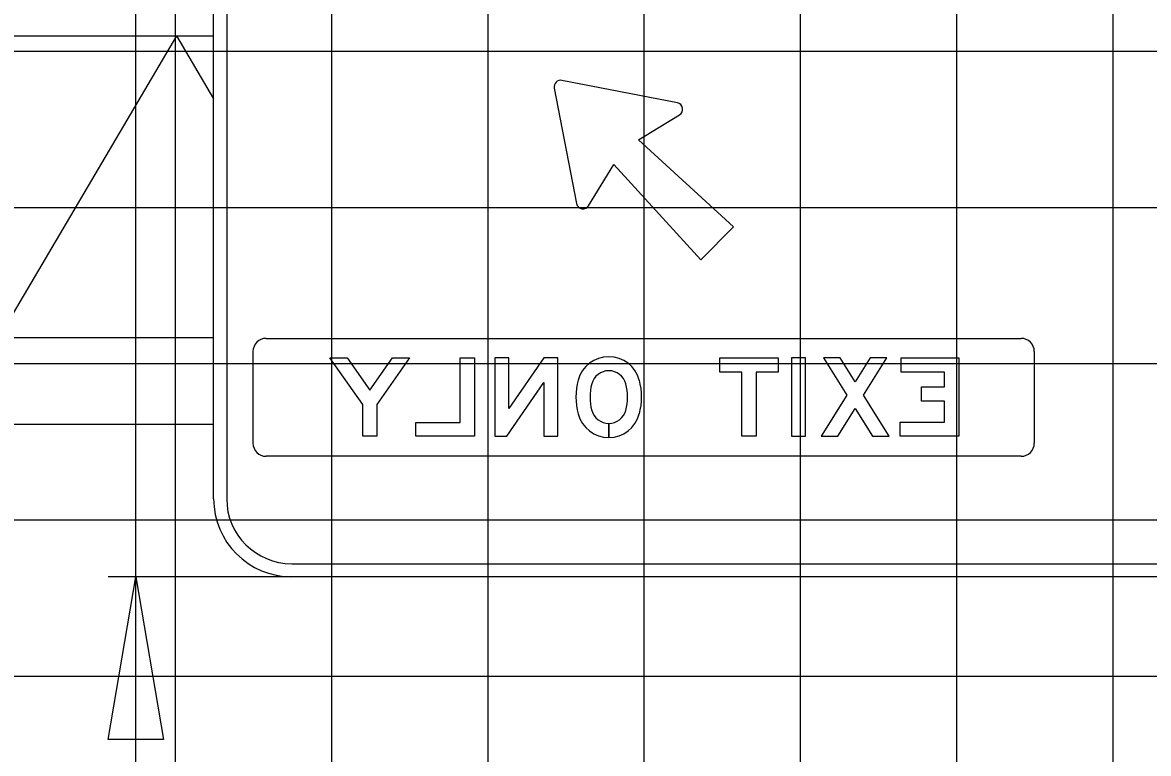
# Model space of a CAD drawing. Extents: x 1797809 to 2198143, y 249608 to 1237864.
# Drawn here: x 2197022.75 to 2197037.16, y 1237295.06 to 1237304.41 of the extents above; entities that cross this region are included whole.
import ezdxf

# ---------------------------------------------------------------- set-up
doc = ezdxf.new("R2010")
doc.units = 0
for name, color, linetype in [('3', 7, 'Continuous'), ('Default', 7, 'Continuous'), ('GSBWFILL', 7, 'Continuous'), ('GSCOLORFILL', 7, 'Continuous'), ('GSDIMS', 7, 'Continuous'), ('GSOUTLINE', 7, 'Continuous'), ('GSSHT', 7, 'Continuous')]:
    doc.layers.add(name, color=color, linetype=linetype)

msp = doc.modelspace()

# ---------------------------------------------------------------- linework, layer by layer
at = {"layer": '3'}
msp.add_line((2197024.197, 1237279.317), (2197024.197, 1237297.317), dxfattribs=at)
at = {"layer": 'Default'}
msp.add_line((2197024.197, 1237279.317), (2197024.197, 1237317.568), dxfattribs=at)
at = {"layer": 'GSBWFILL'}
for p, q in [((2197030.252, 1237299.101), (2197030.252, 1237299.281)), ((2197030.252, 1237299.281), (2197030.252, 1237299.101))]:
    msp.add_line(p, q, dxfattribs=at)
for points in [[(2197031.131, 1237303.385), (2197029.652, 1237303.672)], [(2197029.554, 1237303.574), (2197029.841, 1237302.095)], [(2197029.994, 1237302.067), (2197030.316, 1237302.593), (2197031.431, 1237301.376), (2197031.851, 1237301.795), (2197030.633, 1237302.91), (2197031.159, 1237303.232)]]:
    msp.add_lwpolyline(points, dxfattribs=at)
for points in [[(2197027.102, 1237299.523), (2197026.682, 1237300.118), (2197026.902, 1237300.118), (2197027.192, 1237299.708), (2197027.482, 1237300.118), (2197027.702, 1237300.118), (2197027.282, 1237299.523), (2197027.282, 1237299.118), (2197027.102, 1237299.118)], [(2197027.782, 1237299.118), (2197027.782, 1237299.293), (2197028.352, 1237299.293), (2197028.352, 1237300.118), (2197028.532, 1237300.118), (2197028.532, 1237299.118)], [(2197028.792, 1237300.118), (2197028.792, 1237299.118), (2197028.947, 1237299.118), (2197029.422, 1237299.803), (2197029.422, 1237299.118), (2197029.602, 1237299.118), (2197029.602, 1237300.118), (2197029.421, 1237300.118), (2197028.972, 1237299.47), (2197028.972, 1237300.118)], [(2197032.422, 1237299.938), (2197032.137, 1237299.938), (2197032.137, 1237299.118), (2197031.957, 1237299.118), (2197031.957, 1237299.938), (2197031.672, 1237299.938), (2197031.672, 1237300.118), (2197032.422, 1237300.118)], [(2197032.772, 1237299.118), (2197032.772, 1237300.118), (2197032.592, 1237300.118), (2197032.592, 1237299.118)], [(2197033.184, 1237299.118), (2197033.407, 1237299.473), (2197033.629, 1237299.118), (2197033.842, 1237299.118), (2197033.513, 1237299.642), (2197033.812, 1237300.118), (2197033.599, 1237300.118), (2197033.407, 1237299.811), (2197033.214, 1237300.118), (2197033.002, 1237300.118), (2197033.301, 1237299.642), (2197032.972, 1237299.118)], [(2197033.982, 1237299.298), (2197034.552, 1237299.298), (2197034.552, 1237299.567), (2197034.257, 1237299.567), (2197034.257, 1237299.747), (2197034.552, 1237299.747), (2197034.552, 1237299.938), (2197033.997, 1237299.938), (2197033.997, 1237300.118), (2197034.732, 1237300.118), (2197034.732, 1237299.118), (2197033.982, 1237299.118)]]:
    msp.add_lwpolyline(points, close=True, dxfattribs=at)
for centre, radius, start, end in [((2197029.636, 1237303.59), 0.0834, 79.0223, 190.9777), ((2197031.115, 1237303.303), 0.0834, 301.4845, 79.0223), ((2197029.923, 1237302.111), 0.0834, 190.9777, 328.5155), ((2197030.252, 1237299.73), 0.405, 14.9618, 165.0382), ((2197030.252, 1237299.73), 0.225, 14.9618, 165.0382), ((2197030.672, 1237299.618), 0.84, 165.0382, 194.9618), ((2197030.672, 1237299.618), 0.66, 165.0382, 194.9618), ((2197029.832, 1237299.618), 0.66, 345.0382, 14.9618), ((2197029.832, 1237299.618), 0.84, 345.0382, 14.9618), ((2197030.252, 1237299.506), 0.225, 194.9618, 269.9873), ((2197030.252, 1237299.506), 0.225, 270, 345.0382), ((2197030.252, 1237299.506), 0.405, 194.9618, 269.9929), ((2197030.252, 1237299.506), 0.405, 270, 345.0382)]:
    msp.add_arc(centre, radius, start, end, dxfattribs=at)
at = {"layer": 'GSCOLORFILL'}
for p, q in [((2197025.194, 1237298.317), (2197025.194, 1237308.817)), ((2197025.361, 1237308.817), (2197025.361, 1237298.317)), ((2197025.865, 1237300.368), (2197035.532, 1237300.368)), ((2197025.699, 1237299.027), (2197025.699, 1237300.202)), ((2197035.699, 1237300.202), (2197035.699, 1237299.027)), ((2197030.252, 1237299.101), (2197030.252, 1237299.281)), ((2197030.252, 1237299.281), (2197030.252, 1237299.101)), ((2197035.532, 1237298.86), (2197025.865, 1237298.86)), ((2197026.194, 1237297.484), (2197046.193, 1237297.484)), ((2197046.193, 1237297.317), (2197026.194, 1237297.317))]:
    msp.add_line(p, q, dxfattribs=at)
for points in [[(2197031.131, 1237303.385), (2197029.652, 1237303.672)], [(2197029.554, 1237303.574), (2197029.841, 1237302.095)], [(2197029.994, 1237302.067), (2197030.316, 1237302.593), (2197031.431, 1237301.376), (2197031.851, 1237301.795), (2197030.633, 1237302.91), (2197031.159, 1237303.232)]]:
    msp.add_lwpolyline(points, dxfattribs=at)
for points in [[(2197027.102, 1237299.523), (2197026.682, 1237300.118), (2197026.902, 1237300.118), (2197027.192, 1237299.708), (2197027.482, 1237300.118), (2197027.702, 1237300.118), (2197027.282, 1237299.523), (2197027.282, 1237299.118), (2197027.102, 1237299.118)], [(2197027.782, 1237299.118), (2197027.782, 1237299.293), (2197028.352, 1237299.293), (2197028.352, 1237300.118), (2197028.532, 1237300.118), (2197028.532, 1237299.118)], [(2197028.792, 1237300.118), (2197028.792, 1237299.118), (2197028.947, 1237299.118), (2197029.422, 1237299.803), (2197029.422, 1237299.118), (2197029.602, 1237299.118), (2197029.602, 1237300.118), (2197029.421, 1237300.118), (2197028.972, 1237299.47), (2197028.972, 1237300.118)], [(2197032.422, 1237299.938), (2197032.137, 1237299.938), (2197032.137, 1237299.118), (2197031.957, 1237299.118), (2197031.957, 1237299.938), (2197031.672, 1237299.938), (2197031.672, 1237300.118), (2197032.422, 1237300.118)], [(2197032.772, 1237299.118), (2197032.772, 1237300.118), (2197032.592, 1237300.118), (2197032.592, 1237299.118)], [(2197033.184, 1237299.118), (2197033.407, 1237299.473), (2197033.629, 1237299.118), (2197033.842, 1237299.118), (2197033.513, 1237299.642), (2197033.812, 1237300.118), (2197033.599, 1237300.118), (2197033.407, 1237299.811), (2197033.214, 1237300.118), (2197033.002, 1237300.118), (2197033.301, 1237299.642), (2197032.972, 1237299.118)], [(2197033.982, 1237299.298), (2197034.552, 1237299.298), (2197034.552, 1237299.567), (2197034.257, 1237299.567), (2197034.257, 1237299.747), (2197034.552, 1237299.747), (2197034.552, 1237299.938), (2197033.997, 1237299.938), (2197033.997, 1237300.118), (2197034.732, 1237300.118), (2197034.732, 1237299.118), (2197033.982, 1237299.118)]]:
    msp.add_lwpolyline(points, close=True, dxfattribs=at)
for centre, radius, start, end in [((2197029.636, 1237303.59), 0.0834, 79.0223, 190.9777), ((2197031.115, 1237303.303), 0.0834, 301.4845, 79.0223), ((2197029.923, 1237302.111), 0.0834, 190.9777, 328.5155), ((2197025.865, 1237300.202), 0.167, 90, 180), ((2197035.532, 1237300.202), 0.167, 0, 90), ((2197030.252, 1237299.73), 0.405, 14.9618, 165.0382), ((2197030.252, 1237299.73), 0.225, 14.9618, 165.0382), ((2197030.672, 1237299.618), 0.84, 165.0382, 194.9618), ((2197030.672, 1237299.618), 0.66, 165.0382, 194.9618), ((2197029.832, 1237299.618), 0.66, 345.0382, 14.9618), ((2197029.832, 1237299.618), 0.84, 345.0382, 14.9618), ((2197030.252, 1237299.506), 0.225, 194.9618, 269.9873), ((2197030.252, 1237299.506), 0.225, 270, 345.0382), ((2197030.252, 1237299.506), 0.405, 194.9618, 269.9929), ((2197030.252, 1237299.506), 0.405, 270, 345.0382), ((2197025.865, 1237299.027), 0.167, 180, 270), ((2197035.532, 1237299.027), 0.167, 270, 0), ((2197026.194, 1237298.317), 1, 180, 270), ((2197026.194, 1237298.317), 0.833, 180, 270)]:
    msp.add_arc(centre, radius, start, end, dxfattribs=at)
at = {"layer": 'GSDIMS'}
for p, q in [((2197011.047, 1237304.243), (2197025.194, 1237304.243)), ((2197024.718, 1237304.243), (2197022.44, 1237300.38)), ((2197024.718, 1237304.243), (2197025.194, 1237303.436)), ((2197011.047, 1237300.38), (2197025.194, 1237300.38)), ((2197011.047, 1237299.27), (2197025.194, 1237299.27)), ((2197036.218, 1237297.317), (2197023.842, 1237297.317))]:
    msp.add_line(p, q, dxfattribs=at)
msp.add_lwpolyline([(2197024.197, 1237297.317), (2197024.552, 1237295.234), (2197023.842, 1237295.234)], close=True, dxfattribs=at)
at = {"layer": 'GSOUTLINE'}
for points in [[(2197031.131, 1237303.385), (2197029.652, 1237303.672)], [(2197029.554, 1237303.574), (2197029.841, 1237302.095)], [(2197029.994, 1237302.067), (2197030.316, 1237302.593), (2197031.431, 1237301.376), (2197031.851, 1237301.795), (2197030.633, 1237302.91), (2197031.159, 1237303.232)]]:
    msp.add_lwpolyline(points, dxfattribs=at)
for points in [[(2197027.102, 1237299.523), (2197026.682, 1237300.118), (2197026.902, 1237300.118), (2197027.192, 1237299.708), (2197027.482, 1237300.118), (2197027.702, 1237300.118), (2197027.282, 1237299.523), (2197027.282, 1237299.118), (2197027.102, 1237299.118)], [(2197027.782, 1237299.118), (2197027.782, 1237299.293), (2197028.352, 1237299.293), (2197028.352, 1237300.118), (2197028.532, 1237300.118), (2197028.532, 1237299.118)], [(2197028.792, 1237300.118), (2197028.792, 1237299.118), (2197028.947, 1237299.118), (2197029.422, 1237299.803), (2197029.422, 1237299.118), (2197029.602, 1237299.118), (2197029.602, 1237300.118), (2197029.421, 1237300.118), (2197028.972, 1237299.47), (2197028.972, 1237300.118)], [(2197032.422, 1237299.938), (2197032.137, 1237299.938), (2197032.137, 1237299.118), (2197031.957, 1237299.118), (2197031.957, 1237299.938), (2197031.672, 1237299.938), (2197031.672, 1237300.118), (2197032.422, 1237300.118)], [(2197032.772, 1237299.118), (2197032.772, 1237300.118), (2197032.592, 1237300.118), (2197032.592, 1237299.118)], [(2197033.184, 1237299.118), (2197033.407, 1237299.473), (2197033.629, 1237299.118), (2197033.842, 1237299.118), (2197033.513, 1237299.642), (2197033.812, 1237300.118), (2197033.599, 1237300.118), (2197033.407, 1237299.811), (2197033.214, 1237300.118), (2197033.002, 1237300.118), (2197033.301, 1237299.642), (2197032.972, 1237299.118)], [(2197033.982, 1237299.298), (2197034.552, 1237299.298), (2197034.552, 1237299.567), (2197034.257, 1237299.567), (2197034.257, 1237299.747), (2197034.552, 1237299.747), (2197034.552, 1237299.938), (2197033.997, 1237299.938), (2197033.997, 1237300.118), (2197034.732, 1237300.118), (2197034.732, 1237299.118), (2197033.982, 1237299.118)]]:
    msp.add_lwpolyline(points, close=True, dxfattribs=at)
for centre, radius, start, end in [((2197029.636, 1237303.59), 0.0834, 79.0223, 190.9777), ((2197031.115, 1237303.303), 0.0834, 301.4845, 79.0223), ((2197029.923, 1237302.111), 0.0834, 190.9777, 328.5155), ((2197030.252, 1237299.73), 0.405, 14.9618, 165.0382), ((2197030.252, 1237299.73), 0.225, 14.9618, 165.0382), ((2197030.672, 1237299.618), 0.84, 165.0382, 194.9618), ((2197030.672, 1237299.618), 0.66, 165.0382, 194.9618), ((2197029.832, 1237299.618), 0.66, 345.0382, 14.9618), ((2197029.832, 1237299.618), 0.84, 345.0382, 14.9618), ((2197030.252, 1237299.506), 0.225, 194.9618, 345.0382), ((2197030.252, 1237299.506), 0.405, 194.9618, 345.0382)]:
    msp.add_arc(centre, radius, start, end, dxfattribs=at)
at = {"layer": 'GSSHT'}
for p, q in [((2197024.707, 1237248.046), (2197024.707, 1237318.046)), ((2197026.707, 1237248.046), (2197026.707, 1237318.046)), ((2197028.707, 1237248.046), (2197028.707, 1237318.046)), ((2197030.707, 1237248.046), (2197030.707, 1237318.046)), ((2197032.707, 1237248.046), (2197032.707, 1237318.046)), ((2197034.707, 1237248.046), (2197034.707, 1237318.046)), ((2197036.707, 1237248.046), (2197036.707, 1237318.046)), ((2196954.707, 1237304.046), (2197214.707, 1237304.046)), ((2196954.707, 1237302.046), (2197214.707, 1237302.046)), ((2196954.707, 1237300.046), (2197214.707, 1237300.046)), ((2196954.707, 1237298.046), (2197214.707, 1237298.046)), ((2196954.707, 1237296.046), (2197214.707, 1237296.046))]:
    msp.add_line(p, q, dxfattribs=at)

doc.saveas('drawing.dxf')
